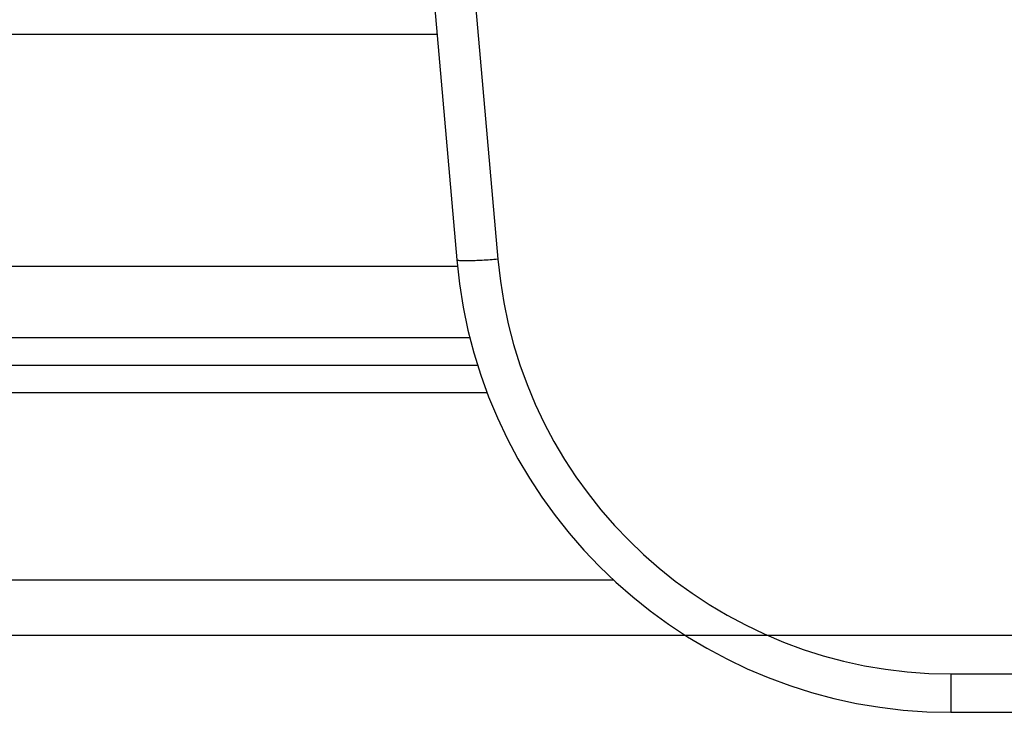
# Model space of a CAD drawing. Header units: millimetres. Extents: x -6054 to 364, y -1866 to 3094.
# Tile 332 of 360: x -3358 to -3322, y 1458 to 1484. Entities that reach past the tile are written whole.
import ezdxf

# ---------------------------------------------------------------- set-up
doc = ezdxf.new("R2010")
doc.units = ezdxf.units.MM
doc.header["$LTSCALE"] = 65.395
doc.header["$PDSIZE"] = 0.05
doc.layers.get('0').update_dxf_attribs({"linetype": 'CONTINUOUS'})
doc.layers.get('Defpoints').update_dxf_attribs({"linetype": 'CONTINUOUS'})
doc.layers.add('DIM', color=3, linetype='CONTINUOUS')
doc.styles.get("Standard").update_dxf_attribs({"font": 'arial.ttf'})
doc.dimstyles.new('ISO-25', dxfattribs={"dimtxt": 2.5, "dimasz": 2.5, "dimexe": 1.25, "dimexo": 0.625, "dimtad": 1, "dimtxsty": 'STANDARD', "dimcen": 2.5, "dimadec": 0, "dimazin": 0, "dimtfac": 1, "dimtmove": 0, "dimatfit": 3, "dimfxl": 1, "dimarcsym": 0})

# ---------------------------------------------------------------- blocks, each defined once
blk = doc.blocks.new('*D38')
at = {"layer": 'Defpoints', "color": 0}
for p in [(-3056.403, 1557.554), (-3005.253, 1557.554), (-3356.65, 1461.254)]:
    blk.add_point(p, dxfattribs=at)
at = {"layer": 'DIM', "color": 3, "lineweight": -2}
for p, q in [((-3005.253, 1557.554), (-3005.253, 1727.014)), ((-3055.778, 1557.554), (-3004.003, 1557.554)), ((-3005.253, 1476.254), (-3005.253, 1542.554)), ((-3356.025, 1461.254), (-3004.003, 1461.254))]:
    blk.add_line(p, q, dxfattribs=at)
at = {"layer": 'DIM', "color": 3}
for points in [[(-3002.753, 1542.554), (-3007.753, 1542.554), (-3005.253, 1557.554)], [(-3007.753, 1476.254), (-3002.753, 1476.254), (-3005.253, 1461.254)]]:
    blk.add_solid(points, dxfattribs=at)
at = {"layer": 'DIM', "color": 2, "insert": (-3023.063, 1649.784), "char_height": 20, "attachment_point": 5, "rotation": 90}
blk.add_mtext('96,3 [3,791]', dxfattribs=at)

msp = doc.modelspace()

# ---------------------------------------------------------------- linework, layer by layer
at = {"linetype": 'Continuous'}
for p, q in [((-3343.673, 1495.454), (-3341.874, 1474.885)), ((-3342.177, 1495.454), (-3340.379, 1474.911)), ((-3342.59, 1483.071), (-3436.595, 1483.071)), ((-3341.849, 1474.648), (-3395.367, 1474.648)), ((-3341.394, 1472.054), (-3395.367, 1472.054)), ((-3341.111, 1471.054), (-3380.723, 1471.054)), ((-3340.765, 1470.054), (-3381.723, 1470.054)), ((-3336.179, 1463.254), (-3381.723, 1463.254)), ((-3379.723, 1461.254), (-3333.576, 1461.254)), ((-3323.942, 1459.849), (-3226.404, 1459.849)), ((-3323.942, 1459.849), (-3323.942, 1458.454)), ((-3323.942, 1458.454), (-3226.404, 1458.454))]:
    msp.add_line(p, q, dxfattribs=at)
for centre, radius, start, end in [((-3323.942, 1476.349), 16.5, 185.0003, 269.9997), ((-3323.942, 1476.454), 18, 185, 270)]:
    msp.add_arc(centre, radius, start, end, dxfattribs=at)
msp.add_open_spline([(-3340.379, 1474.911), (-3340.569, 1474.894), (-3340.845, 1474.874), (-3341.196, 1474.856), (-3341.42, 1474.849), (-3341.601, 1474.848), (-3341.745, 1474.852), (-3341.819, 1474.862), (-3341.873, 1474.873), (-3341.874, 1474.885)], degree=3, knots=[0, 0, 0, 0, 0.380393, 0.552089, 0.702622, 0.826415, 0.918791, 0.976653, 1, 1, 1, 1], dxfattribs=at)

# ---------------------------------------------------------------- dimensions: what is measured, and where the dimension line sits
at = {"layer": 'DIM'}
dim = msp.add_linear_dim(base=(-3005.253, 1557.554), p1=(-3356.65, 1461.254), p2=(-3056.403, 1557.554), angle=90, dimstyle='ISO-25', override={"dimscale": 1, "dimtxt": 20, "dimasz": 15, "dimexe": 1.25, "dimexo": 0.625, "dimgap": 5, "dimdec": 1, "dimzin": 8, "dimcen": 2.5, "dimclrd": 3, "dimclre": 3, "dimclrt": 2, "dimadec": 1, "dimtp": 0.3, "dimtm": 0.3, "dimtix": 0, "dimtofl": 0, "dimtmove": 0, "dimatfit": 3}, dxfattribs=at)
dim.commit()
dim.dimension.update_dxf_attribs({"geometry": '*D38', "text_midpoint": (-3023.063, 1649.784)})

doc.saveas('drawing.dxf')
